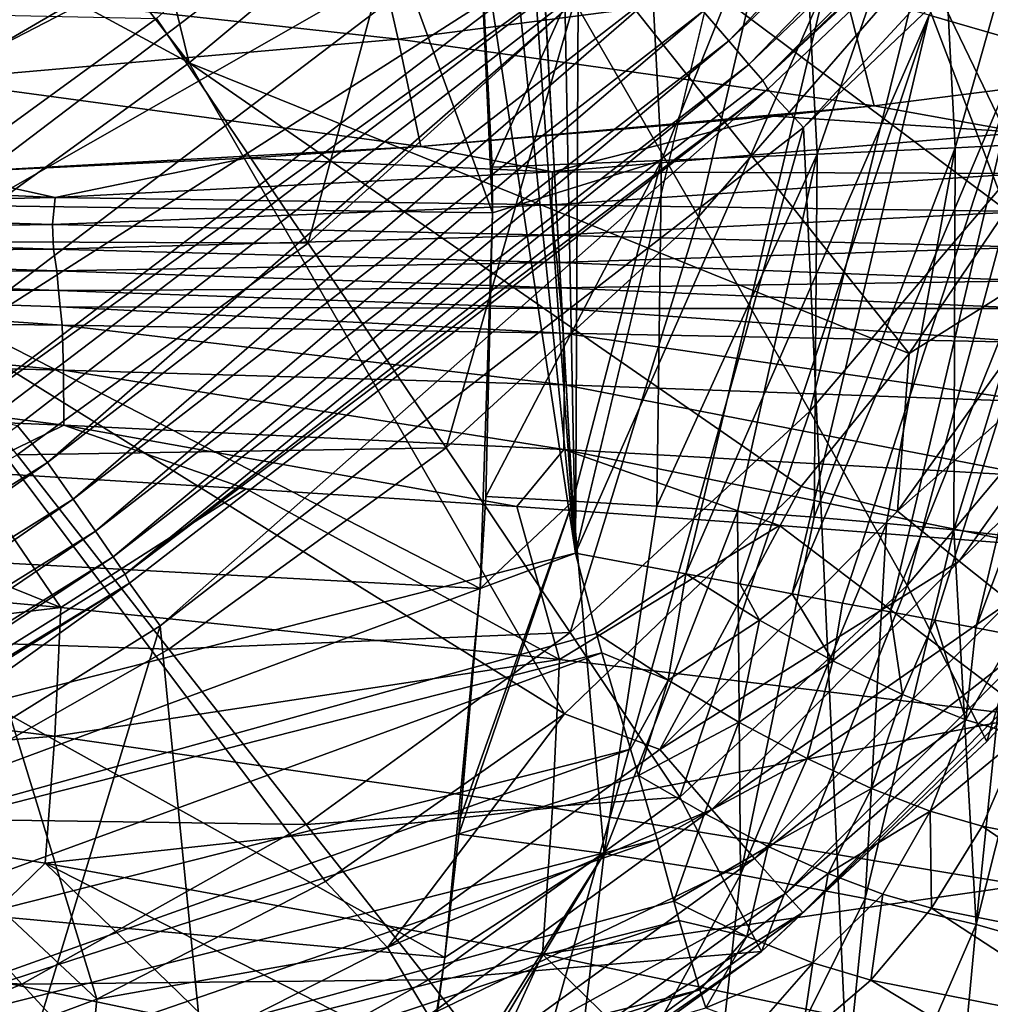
# Model space of a CAD drawing. Header units: metres. Extents: x -25 to 25, y -125 to 22.
# Tile 499 of 552: x 11.45 to 13.95, y -17.95 to -15.41. Entities that reach past the tile are written whole.
import ezdxf

# ---------------------------------------------------------------- set-up
doc = ezdxf.new("R2010")
doc.units = ezdxf.units.M
doc.layers.add('solid_500465_01', color=7, linetype='CONTINUOUS')

msp = doc.modelspace()

# ---------------------------------------------------------------- linework, layer by layer
at = {"layer": 'solid_500465_01'}
for points in [[(11.983196, -0.624809, 3.5), (12.879982, -16.783587, 3.5), (12.320313, 12.226605, 3.5)], [(12.879982, -16.783587, 3.5), (13.007623, 11.486739, 3.5), (12.320313, 12.226605, 3.5)], [(12.879982, -16.783587, 3.5), (13.249428, -15.232667, 3.5), (13.007623, 11.486739, 3.5)], [(11.983196, -0.624809, 3.5), (11.828755, -2.014678, 3.5), (12.879982, -16.783587, 3.5)], [(11.828755, -2.014678, 3.5), (11.513282, -3.381541, 3.5), (12.879982, -16.783587, 3.5)], [(11.513282, -3.381541, 3.5), (11.040446, -4.699553, 3.5), (12.879982, -16.783587, 3.5)], [(11.040446, -4.699553, 3.5), (10.448029, -17.403688, 3.5), (12.879982, -16.783587, 3.5)], [(11.372169, -13.436071, 93.387627), (10.70374, -13.991291, 93.391014), (11.883681, -15.519684, 93.010986)], [(11.372169, -13.436071, 93.387627), (11.883681, -15.519684, 93.010986), (12.640691, -14.888812, 93.004982)], [(13.274604, -15.463062, 1.868816), (13.209045, -15.386697, 1.940286), (14.697921, -13.971416, 1.940286)], [(14.770868, -14.040757, 1.868816), (13.274604, -15.463062, 1.868816), (14.697921, -13.971416, 1.940286)], [(10.70374, -13.991291, 93.391014), (9.998818, -14.503443, 93.391014), (11.883681, -15.519684, 93.010986)], [(13.326758, -15.523816, 1.774866), (13.274604, -15.463062, 1.868816), (14.770868, -14.040757, 1.868816)], [(14.828902, -14.095922, 1.774866), (13.326758, -15.523816, 1.774866), (14.770868, -14.040757, 1.868816)], [(13.791042, -15.39666, 3.611028), (14.037978, -15.468301, 3.746249), (14.528296, -14.043139, 3.746249)], [(13.362331, -15.565253, 1.664162), (13.326758, -15.523816, 1.774866), (14.828902, -14.095922, 1.774866)], [(14.868484, -14.133548, 1.664162), (13.362331, -15.565253, 1.664162), (14.828902, -14.095922, 1.774866)], [(14.868484, -14.133548, 1.664162), (14.884093, -14.154595, 1.543578), (13.362331, -15.565253, 1.664162)], [(13.362331, -15.565253, 1.664162), (14.884093, -14.154595, 1.543578), (13.375704, -15.587794, 1.543578)], [(13.375704, -15.587794, 1.543578), (14.884093, -14.154595, 1.543578), (13.467754, -15.685903)], [(14.884093, -14.154595, 1.543578), (14.98347, -14.245853), (13.467754, -15.685903)], [(13.989436, -15.899721, 92.658867), (13.348227, -14.215206, 92.993073), (12.640691, -14.888812, 93.004982)], [(13.989436, -15.899721, 92.658867), (14.374723, -15.118933, 92.704605), (13.348227, -14.215206, 92.993073)], [(10.231737, -15.090683, 1.764998), (10.488301, -15.469088, 1.704139), (12.099321, -14.244422, 1.704139)], [(12.099321, -14.244422, 1.704139), (10.488301, -15.469088, 1.704139), (12.374983, -14.568956, 1.526915)], [(13.666541, -20.008802), (13.467754, -15.685903), (14.98347, -14.245853)], [(15.211853, -19.570034), (13.666541, -20.008802), (14.98347, -14.245853)], [(9.998818, -14.503443, 93.391014), (11.084105, -16.100422, 93.010971), (11.883681, -15.519684, 93.010986)], [(14.027678, -15.780276, 82.144707), (13.773675, -15.252519, 77.434135), (14.261657, -14.530919, 77.457565)], [(10.488301, -15.469088, 1.704139), (10.727259, -15.821524, 1.526915), (12.374983, -14.568956, 1.526915)], [(12.374983, -14.568956, 1.526915), (10.727259, -15.821524, 1.526915), (12.611508, -14.847416, 1.245427)], [(13.196773, -15.916333, 77.417236), (12.877141, -15.361592, 72.719109), (13.489525, -14.669283, 72.733551)], [(13.196773, -15.916333, 77.417236), (13.489525, -14.669283, 72.733551), (13.773675, -15.252519, 77.434135)], [(12.190593, -15.984287, 72.711555), (11.799788, -15.405444, 68.025726), (12.524571, -14.753568, 68.032005)], [(12.190593, -15.984287, 72.711555), (12.524571, -14.753568, 68.032005), (12.877141, -15.361592, 72.719109)], [(13.858522, -15.738725, 35.742188), (13.812779, -14.859625, 35.795105), (14.114094, -14.83218, 35.426971)], [(14.160088, -15.723027, 35.374592), (13.858522, -15.738725, 35.742188), (14.114094, -14.83218, 35.426971)], [(10.727259, -15.821524, 1.526915), (10.932291, -16.123924, 1.245427), (12.611508, -14.847416, 1.245427)], [(12.611508, -14.847416, 1.245427), (10.932291, -16.123924, 1.245427), (12.792747, -15.060787, 0.878896)], [(13.502631, -15.755086, 36.057449), (13.457417, -14.887058, 36.110889), (13.812779, -14.859625, 35.795105)], [(13.858522, -15.738725, 35.742188), (13.502631, -15.755086, 36.057449), (13.812779, -14.859625, 35.795105)], [(13.739755, -16.268751, 92.642876), (12.640691, -14.888812, 93.004982), (11.883681, -15.519684, 93.010986)], [(13.739755, -16.268751, 92.642876), (13.989436, -15.899721, 92.658867), (12.640691, -14.888812, 93.004982)], [(13.101362, -15.7717, 36.312447), (13.056467, -14.914613, 36.366772), (13.457417, -14.887058, 36.110889)], [(13.502631, -15.755086, 36.057449), (13.101362, -15.7717, 36.312447), (13.457417, -14.887058, 36.110889)], [(13.056467, -14.914613, 36.366772), (12.664796, -15.788168, 36.500767), (12.62165, -14.940247, 36.555691)], [(13.101362, -15.7717, 36.312447), (12.664796, -15.788168, 36.500767), (13.056467, -14.914613, 36.366772)], [(10.699623, -15.878942, 37.090809), (10.469722, -14.995402, 37.203106), (12.311473, -14.938822, 36.6618)], [(12.666048, -15.906514, 36.500031), (10.699623, -15.878942, 37.090809), (12.311473, -14.938822, 36.6618)], [(12.666048, -15.906514, 36.500031), (12.311473, -14.938822, 36.6618), (12.62165, -14.940247, 36.555691)], [(12.664796, -15.788168, 36.500767), (12.666048, -15.906514, 36.500031), (12.62165, -14.940247, 36.555691)], [(10.932291, -16.123924, 1.245427), (11.089398, -16.355639, 0.878896), (12.792747, -15.060787, 0.878896)], [(12.792747, -15.060787, 0.878896), (11.089398, -16.355639, 0.878896), (12.906324, -15.1945, 0.452351)], [(13.567851, -15.30921, 38.762974), (14.658137, -15.502151, 37.896675), (14.642953, -15.117001, 37.944397)], [(11.089398, -16.355639, 0.878896), (11.187853, -16.500849, 0.452351), (12.906324, -15.1945, 0.452351)], [(11.181777, -15.321676, 40.172981), (12.422488, -15.458555, 39.491039), (12.359221, -15.181116, 39.565289)], [(12.906324, -15.1945, 0.452351), (11.187853, -16.500849, 0.452351), (12.944858, -15.238943)], [(12.359221, -15.181116, 39.565289), (12.422488, -15.458555, 39.491039), (13.567851, -15.30921, 38.762974)], [(6.089847, -15.334994, 2), (13.049693, -15.210439, 2), (11.441253, -16.455101, 2)], [(11.518882, -16.549629, 1.984921), (11.441253, -16.455101, 2), (13.049693, -15.210439, 2)], [(13.13408, -15.299372, 1.984921), (11.518882, -16.549629, 1.984921), (13.049693, -15.210439, 2)], [(11.22152, -16.5492), (5.838656, -15.39484), (12.944858, -15.238943)], [(11.187853, -16.500849, 0.452351), (11.22152, -16.5492), (12.944858, -15.238943)], [(13.523706, -15.319094, 3.527906), (13.249428, -15.232667, 3.5), (12.879982, -16.783587, 3.5)], [(13.483397, -16.417753, 82.125351), (13.196773, -15.916333, 77.417236), (13.773675, -15.252519, 77.434135)], [(13.483397, -16.417753, 82.125351), (13.773675, -15.252519, 77.434135), (14.027678, -15.780276, 82.144707)], [(11.584628, -16.644089, 1.940286), (11.518882, -16.549629, 1.984921), (13.13408, -15.299372, 1.984921)], [(13.209045, -15.386697, 1.940286), (11.584628, -16.644089, 1.940286), (13.13408, -15.299372, 1.984921)], [(11.181777, -15.321676, 40.172981), (11.216673, -15.564123, 40.123268), (12.422488, -15.458555, 39.491039)], [(12.422488, -15.458555, 39.491039), (13.649808, -15.630317, 38.673874), (13.567851, -15.30921, 38.762974)], [(13.523706, -15.319094, 3.527906), (12.879982, -16.783587, 3.5), (13.164266, -16.836637, 3.528154)], [(13.523706, -15.319094, 3.527906), (13.164266, -16.836637, 3.528154), (13.791042, -15.39666, 3.611028)], [(13.567851, -15.30921, 38.762974), (13.649808, -15.630317, 38.673874), (14.658137, -15.502151, 37.896675)], [(12.545929, -16.51173, 77.408401), (12.190593, -15.984287, 72.711555), (12.877141, -15.361592, 72.719109)], [(12.545929, -16.51173, 77.408401), (12.877141, -15.361592, 72.719109), (13.196773, -15.916333, 77.417236)], [(11.010809, -15.979188, 68.026115), (10.543518, -15.378875, 63.352268), (11.799788, -15.405444, 68.025726)], [(11.642124, -16.726696, 1.868816), (11.584628, -16.644089, 1.940286), (13.209045, -15.386697, 1.940286)], [(13.274604, -15.463062, 1.868816), (11.642124, -16.726696, 1.868816), (13.209045, -15.386697, 1.940286)], [(13.791042, -15.39666, 3.611028), (13.164266, -16.836637, 3.528154), (13.303064, -16.862528, 3.563089)], [(13.791042, -15.39666, 3.611028), (13.303064, -16.862528, 3.563089), (13.43791, -16.88768, 3.611545)], [(13.791042, -15.39666, 3.611028), (13.43791, -16.88768, 3.611545), (14.037978, -15.468301, 3.746249)], [(11.010809, -15.979188, 68.026115), (11.799788, -15.405444, 68.025726), (12.190593, -15.984287, 72.711555)], [(11.216673, -15.564123, 40.123268), (12.480825, -15.735287, 39.429405), (12.422488, -15.458555, 39.491039)], [(11.687865, -16.792414, 1.774866), (11.642124, -16.726696, 1.868816), (13.274604, -15.463062, 1.868816)], [(13.326758, -15.523816, 1.774866), (11.687865, -16.792414, 1.774866), (13.274604, -15.463062, 1.868816)], [(12.422488, -15.458555, 39.491039), (12.480825, -15.735287, 39.429405), (13.649808, -15.630317, 38.673874)], [(14.037978, -15.468301, 3.746249), (13.43791, -16.88768, 3.611545), (13.567554, -16.911861, 3.673086)], [(14.037978, -15.468301, 3.746249), (13.567554, -16.911861, 3.673086), (13.690659, -16.93482, 3.747074)], [(14.037978, -15.468301, 3.746249), (13.690659, -16.93482, 3.747074), (14.255251, -15.53133, 3.928495)], [(14.030935, -15.699301, 38.387383), (14.658137, -15.502151, 37.896675), (13.649808, -15.630317, 38.673874)], [(12.851332, -17.197699, 92.619736), (11.883681, -15.519684, 93.010986), (11.084105, -16.100422, 93.010971)], [(11.719063, -16.837236, 1.664162), (11.687865, -16.792414, 1.774866), (13.326758, -15.523816, 1.774866)], [(13.362331, -15.565253, 1.664162), (11.719063, -16.837236, 1.664162), (13.326758, -15.523816, 1.774866)], [(13.46176, -16.611712, 92.631195), (13.739755, -16.268751, 92.642876), (11.883681, -15.519684, 93.010986)], [(12.851332, -17.197699, 92.619736), (13.46176, -16.611712, 92.631195), (11.883681, -15.519684, 93.010986)], [(14.255251, -15.53133, 3.928495), (13.690659, -16.93482, 3.747074), (13.805978, -16.956326, 3.832708)], [(14.255251, -15.53133, 3.928495), (13.805978, -16.956326, 3.832708), (13.911822, -16.976063, 3.928495)], [(14.255251, -15.53133, 3.928495), (13.911822, -16.976063, 3.928495), (14.434505, -15.583475, 4.15068)], [(11.216673, -15.564123, 40.123268), (11.249434, -15.803389, 40.083714), (12.480825, -15.735287, 39.429405)], [(13.362331, -15.565253, 1.664162), (13.375704, -15.587794, 1.543578), (11.719063, -16.837236, 1.664162)], [(11.719063, -16.837236, 1.664162), (13.375704, -15.587794, 1.543578), (11.730084, -16.861017, 1.543578)], [(11.730084, -16.861017, 1.543578), (13.375704, -15.587794, 1.543578), (11.809398, -16.970243)], [(13.375704, -15.587794, 1.543578), (13.467754, -15.685903), (11.809398, -16.970243)], [(14.009231, -16.994225, 4.035489), (14.434505, -15.583475, 4.15068), (13.911822, -16.976063, 3.928495)], [(12.480825, -15.735287, 39.429405), (13.390064, -15.657392, 38.854263), (13.649808, -15.630317, 38.673874)], [(14.030935, -15.699301, 38.387383), (13.649808, -15.630317, 38.673874), (13.390064, -15.657392, 38.854263)], [(12.820648, -15.800784, 39.217606), (13.390064, -15.657392, 38.854263), (12.480825, -15.735287, 39.429405)], [(12.820648, -15.800784, 39.217606), (14.030935, -15.699301, 38.387383), (13.390064, -15.657392, 38.854263)], [(12.14794, -20.391457), (11.809398, -16.970243), (13.467754, -15.685903)], [(13.666541, -20.008802), (12.14794, -20.391457), (13.467754, -15.685903)], [(14.033462, -15.80518, 38.379807), (14.030935, -15.699301, 38.387383), (12.820648, -15.800784, 39.217606)], [(13.855042, -16.723516, 35.77895), (13.858522, -15.738725, 35.742188), (14.160088, -15.723027, 35.374592)], [(14.014925, -16.741047, 35.601101), (13.855042, -16.723516, 35.77895), (14.160088, -15.723027, 35.374592)], [(11.249434, -15.803389, 40.083714), (12.029988, -15.764926, 39.684631), (12.480825, -15.735287, 39.429405)], [(12.820648, -15.800784, 39.217606), (12.480825, -15.735287, 39.429405), (12.029988, -15.764926, 39.684631)], [(13.089444, -16.661755, 36.347027), (13.101362, -15.7717, 36.312447), (13.502631, -15.755086, 36.057449)], [(13.297379, -16.675737, 36.22842), (13.089444, -16.661755, 36.347027), (13.502631, -15.755086, 36.057449)], [(13.495119, -16.690756, 36.093613), (13.297379, -16.675737, 36.22842), (13.502631, -15.755086, 36.057449)], [(13.495119, -16.690756, 36.093613), (13.502631, -15.755086, 36.057449), (13.858522, -15.738725, 35.742188)], [(13.681404, -16.706717, 35.94347), (13.495119, -16.690756, 36.093613), (13.858522, -15.738725, 35.742188)], [(13.855042, -16.723516, 35.77895), (13.681404, -16.706717, 35.94347), (13.858522, -15.738725, 35.742188)], [(11.538329, -15.866567, 39.936501), (12.029988, -15.764926, 39.684631), (11.249434, -15.803389, 40.083714)], [(11.538329, -15.866567, 39.936501), (12.820648, -15.800784, 39.217606), (12.029988, -15.764926, 39.684631)], [(13.101362, -15.7717, 36.312447), (12.648368, -16.637251, 36.532722), (12.666048, -15.906514, 36.500031)], [(12.872646, -16.648897, 36.448677), (12.648368, -16.637251, 36.532722), (13.101362, -15.7717, 36.312447)], [(13.101362, -15.7717, 36.312447), (12.666048, -15.906514, 36.500031), (12.664796, -15.788168, 36.500767)], [(13.089444, -16.661755, 36.347027), (12.872646, -16.648897, 36.448677), (13.101362, -15.7717, 36.312447)], [(13.734702, -16.866335, 86.842453), (13.483397, -16.417753, 82.125351), (14.027678, -15.780276, 82.144707)], [(13.734702, -16.866335, 86.842453), (14.027678, -15.780276, 82.144707), (14.248569, -16.253775, 86.864273)], [(11.538329, -15.866567, 39.936501), (11.249434, -15.803389, 40.083714), (10.593164, -15.823932, 40.379997)], [(12.818359, -15.885949, 39.214153), (12.820648, -15.800784, 39.217606), (11.538329, -15.866567, 39.936501)], [(12.818359, -15.885949, 39.214153), (14.033462, -15.80518, 38.379807), (12.820648, -15.800784, 39.217606)], [(14.041551, -15.903016, 38.369938), (14.033462, -15.80518, 38.379807), (12.818359, -15.885949, 39.214153)], [(10.195655, -15.896283, 40.5382), (11.538329, -15.866567, 39.936501), (10.593164, -15.823932, 40.379997)], [(11.53125, -15.936362, 39.935986), (11.538329, -15.866567, 39.936501), (10.195655, -15.896283, 40.5382)], [(12.633808, -16.874048, 36.55695), (10.643861, -16.767721, 37.133286), (10.699623, -15.878942, 37.090809)], [(12.633808, -16.874048, 36.55695), (10.699623, -15.878942, 37.090809), (12.666048, -15.906514, 36.500031)], [(11.53125, -15.936362, 39.935986), (12.818359, -15.885949, 39.214153), (11.538329, -15.866567, 39.936501)], [(10.18371, -15.956169, 40.539452), (11.53125, -15.936362, 39.935986), (10.195655, -15.896283, 40.5382)], [(12.823967, -15.963599, 39.207436), (12.818359, -15.885949, 39.214153), (11.53125, -15.936362, 39.935986)], [(12.648368, -16.637251, 36.532722), (12.633808, -16.874048, 36.55695), (12.666048, -15.906514, 36.500031)], [(12.823967, -15.963599, 39.207436), (14.041551, -15.903016, 38.369938), (12.818359, -15.885949, 39.214153)], [(14.051359, -15.995009, 38.360386), (14.041551, -15.903016, 38.369938), (12.823967, -15.963599, 39.207436)], [(14.213802, -15.970265, 92.584625), (13.989436, -15.899721, 92.658867), (13.739755, -16.268751, 92.642876)], [(12.865749, -16.987717, 82.115234), (12.545929, -16.51173, 77.408401), (13.196773, -15.916333, 77.417236)], [(12.865749, -16.987717, 82.115234), (13.196773, -15.916333, 77.417236), (13.483397, -16.417753, 82.125351)], [(11.534461, -15.999712, 39.931679), (11.53125, -15.936362, 39.935986), (10.18371, -15.956169, 40.539452)], [(10.184478, -16.011044, 40.536854), (11.534461, -15.999712, 39.931679), (10.18371, -15.956169, 40.539452)], [(11.534461, -15.999712, 39.931679), (12.823967, -15.963599, 39.207436), (11.53125, -15.936362, 39.935986)], [(11.440258, -16.529957, 72.712029), (11.010809, -15.979188, 68.026115), (12.190593, -15.984287, 72.711555)], [(11.440258, -16.529957, 72.712029), (12.190593, -15.984287, 72.711555), (12.545929, -16.51173, 77.408401)], [(12.83282, -16.034472, 39.2001), (12.823967, -15.963599, 39.207436), (11.534461, -15.999712, 39.931679)], [(12.83282, -16.034472, 39.2001), (14.051359, -15.995009, 38.360386), (12.823967, -15.963599, 39.207436)], [(14.213802, -15.970265, 92.584625), (13.739755, -16.268751, 92.642876), (13.70958, -16.674635, 92.557259)], [(14.213802, -15.970265, 92.584625), (13.70958, -16.674635, 92.557259), (14.393048, -16.069027, 92.455154)], [(11.54248, -16.055832, 39.926147), (11.534461, -15.999712, 39.931679), (10.184478, -16.011044, 40.536854)], [(10.19165, -16.059065, 40.532768), (11.54248, -16.055832, 39.926147), (10.184478, -16.011044, 40.536854)], [(11.54248, -16.055832, 39.926147), (12.83282, -16.034472, 39.2001), (11.534461, -15.999712, 39.931679)], [(14.057493, -16.081209, 38.35519), (14.051359, -15.995009, 38.360386), (12.83282, -16.034472, 39.2001)], [(12.837976, -16.09927, 39.196327), (12.83282, -16.034472, 39.2001), (11.54248, -16.055832, 39.926147)], [(12.837976, -16.09927, 39.196327), (14.057493, -16.081209, 38.35519), (12.83282, -16.034472, 39.2001)], [(11.546754, -16.105999, 39.923523), (11.54248, -16.055832, 39.926147), (10.19165, -16.059065, 40.532768)], [(10.19503, -16.101711, 40.531044), (11.546754, -16.105999, 39.923523), (10.19165, -16.059065, 40.532768)], [(11.546754, -16.105999, 39.923523), (12.837976, -16.09927, 39.196327), (11.54248, -16.055832, 39.926147)], [(14.062504, -16.152391, 38.351971), (14.057493, -16.081209, 38.35519), (12.837976, -16.09927, 39.196327)], [(13.70958, -16.674635, 92.557259), (13.868288, -16.803692, 92.427635), (14.393048, -16.069027, 92.455154)], [(14.393048, -16.069027, 92.455154), (13.868288, -16.803692, 92.427635), (14.541272, -16.147243, 92.280342)], [(11.551551, -16.148449, 39.921421), (11.546754, -16.105999, 39.923523), (10.19503, -16.101711, 40.531044)], [(11.556952, -16.195997, 39.919952), (11.551551, -16.148449, 39.921421), (10.19503, -16.101711, 40.531044)], [(10.205426, -16.179049, 40.528225), (11.556952, -16.195997, 39.919952), (10.19503, -16.101711, 40.531044)], [(11.646323, -17.932959, 92.631004), (11.084105, -16.100422, 93.010971), (10.250045, -16.625164, 93.004944)], [(12.235723, -17.629244, 92.620987), (12.851332, -17.197699, 92.619736), (11.084105, -16.100422, 93.010971)], [(11.646323, -17.932959, 92.631004), (12.235723, -17.629244, 92.620987), (11.084105, -16.100422, 93.010971)], [(12.84284, -16.152382, 39.193672), (12.837976, -16.09927, 39.196327), (11.546754, -16.105999, 39.923523)], [(11.551551, -16.148449, 39.921421), (12.84284, -16.152382, 39.193672), (11.546754, -16.105999, 39.923523)], [(12.84284, -16.152382, 39.193672), (14.062504, -16.152391, 38.351971), (12.837976, -16.09927, 39.196327)], [(12.848, -16.216488, 39.192245), (12.84284, -16.152382, 39.193672), (11.551551, -16.148449, 39.921421)], [(11.556952, -16.195997, 39.919952), (12.848, -16.216488, 39.192245), (11.551551, -16.148449, 39.921421)], [(14.067492, -16.239971, 38.3508), (14.062504, -16.152391, 38.351971), (12.84284, -16.152382, 39.193672)], [(12.848, -16.216488, 39.192245), (14.067492, -16.239971, 38.3508), (12.84284, -16.152382, 39.193672)], [(13.868288, -16.803692, 92.427635), (13.99926, -16.907978, 92.252663), (14.541272, -16.147243, 92.280342)], [(11.560171, -16.311686, 39.92313), (11.556952, -16.195997, 39.919952), (10.205426, -16.179049, 40.528225)], [(10.209583, -16.279295, 40.530739), (11.560171, -16.311686, 39.92313), (10.205426, -16.179049, 40.528225)], [(12.850324, -16.349743, 39.196316), (12.848, -16.216488, 39.192245), (11.556952, -16.195997, 39.919952)], [(11.560171, -16.311686, 39.92313), (12.850324, -16.349743, 39.196316), (11.556952, -16.195997, 39.919952)], [(14.068986, -16.393415, 38.355999), (14.067492, -16.239971, 38.3508), (12.848, -16.216488, 39.192245)], [(12.850324, -16.349743, 39.196316), (14.068986, -16.393415, 38.355999), (12.848, -16.216488, 39.192245)], [(13.939597, -17.268824, 91.565933), (13.734702, -16.866335, 86.842453), (14.248569, -16.253775, 86.864273)], [(13.939597, -17.268824, 91.565933), (14.248569, -16.253775, 86.864273), (14.075878, -17.118793, 91.570824)], [(11.560791, -16.453711, 39.930256), (11.560171, -16.311686, 39.92313), (10.209583, -16.279295, 40.530739)], [(10.211176, -16.398531, 40.536461), (11.560791, -16.453711, 39.930256), (10.209583, -16.279295, 40.530739)], [(13.70958, -16.674635, 92.557259), (13.739755, -16.268751, 92.642876), (13.46176, -16.611712, 92.631195)], [(12.850012, -16.515972, 39.205059), (12.850324, -16.349743, 39.196316), (11.560171, -16.311686, 39.92313)], [(11.560791, -16.453711, 39.930256), (12.850012, -16.515972, 39.205059), (11.560171, -16.311686, 39.92313)], [(12.850012, -16.515972, 39.205059), (14.067801, -16.584761, 38.366543), (12.850324, -16.349743, 39.196316)], [(14.067801, -16.584761, 38.366543), (14.068986, -16.393415, 38.355999), (12.850324, -16.349743, 39.196316)], [(11.314329, -16.573536, 40.056381), (11.560791, -16.453711, 39.930256), (10.211176, -16.398531, 40.536461)], [(13.148792, -17.411833, 86.831047), (12.865749, -16.987717, 82.115234), (13.483397, -16.417753, 82.125351)], [(13.148792, -17.411833, 86.831047), (13.483397, -16.417753, 82.125351), (13.734702, -16.866335, 86.842453)], [(11.518882, -16.549629, 1.984921), (9.785483, -17.630064, 1.984921), (11.441253, -16.455101, 2)], [(11.314329, -16.573536, 40.056381), (12.03108, -16.617258, 39.689018), (11.560791, -16.453711, 39.930256)], [(12.728774, -16.663389, 39.287159), (12.850012, -16.515972, 39.205059), (11.560791, -16.453711, 39.930256)], [(12.03108, -16.617258, 39.689018), (12.728774, -16.663389, 39.287159), (11.560791, -16.453711, 39.930256)], [(11.831805, -17.031092, 77.408951), (11.440258, -16.529957, 72.712029), (12.545929, -16.51173, 77.408401)], [(11.831805, -17.031092, 77.408951), (12.545929, -16.51173, 77.408401), (12.865749, -16.987717, 82.115234)], [(12.728774, -16.663389, 39.287159), (13.405575, -16.711832, 38.851532), (12.850012, -16.515972, 39.205059)], [(14.059676, -16.762497, 38.382851), (14.067801, -16.584761, 38.366543), (12.850012, -16.515972, 39.205059)], [(13.405575, -16.711832, 38.851532), (14.059676, -16.762497, 38.382851), (12.850012, -16.515972, 39.205059)], [(10.206841, -16.801092, 40.566959), (11.552923, -16.923071, 39.967648), (10.580372, -16.532326, 40.388512)], [(11.552923, -16.923071, 39.967648), (11.314329, -16.573536, 40.056381), (10.580372, -16.532326, 40.388512)], [(10.636221, -16.990967, 72.718758), (11.440258, -16.529957, 72.712029), (11.831805, -17.031092, 77.408951)], [(9.841336, -17.730692, 1.940286), (9.785483, -17.630064, 1.984921), (11.518882, -16.549629, 1.984921)], [(11.584628, -16.644089, 1.940286), (9.841336, -17.730692, 1.940286), (11.518882, -16.549629, 1.984921)], [(11.552923, -16.923071, 39.967648), (12.03108, -16.617258, 39.689018), (11.314329, -16.573536, 40.056381)], [(11.552923, -16.923071, 39.967648), (12.838743, -17.057446, 39.251278), (12.03108, -16.617258, 39.689018)], [(12.838743, -17.057446, 39.251278), (12.728774, -16.663389, 39.287159), (12.03108, -16.617258, 39.689018)], [(13.097344, -17.289665, 92.544182), (13.46176, -16.611712, 92.631195), (12.851332, -17.197699, 92.619736)], [(13.70958, -16.674635, 92.557259), (13.46176, -16.611712, 92.631195), (13.097344, -17.289665, 92.544182)], [(9.890181, -17.818691, 1.868816), (9.841336, -17.730692, 1.940286), (11.584628, -16.644089, 1.940286)], [(11.642124, -16.726696, 1.868816), (9.890181, -17.818691, 1.868816), (11.584628, -16.644089, 1.940286)], [(11.095904, -18.137106, 92.647247), (11.646323, -17.932959, 92.631004), (10.250045, -16.625164, 93.004944)], [(12.872646, -16.648897, 36.448677), (12.633808, -16.874048, 36.55695), (12.648368, -16.637251, 36.532722)], [(12.872646, -16.648897, 36.448677), (12.578912, -17.507437, 36.653095), (12.583426, -17.464005, 36.645039)], [(12.953852, -17.556881, 36.508915), (12.578912, -17.507437, 36.653095), (12.872646, -16.648897, 36.448677)], [(12.872646, -16.648897, 36.448677), (12.583426, -17.464005, 36.645039), (12.633808, -16.874048, 36.55695)], [(12.838743, -17.057446, 39.251278), (13.405575, -16.711832, 38.851532), (12.728774, -16.663389, 39.287159)], [(12.953852, -17.556881, 36.508915), (12.872646, -16.648897, 36.448677), (13.089444, -16.661755, 36.347027)], [(12.953852, -17.556881, 36.508915), (13.089444, -16.661755, 36.347027), (13.297379, -16.675737, 36.22842)], [(13.305266, -17.612268, 36.315796), (12.953852, -17.556881, 36.508915), (13.297379, -16.675737, 36.22842)], [(13.70958, -16.674635, 92.557259), (13.097344, -17.289665, 92.544182), (13.868288, -16.803692, 92.427635)], [(13.305266, -17.612268, 36.315796), (13.297379, -16.675737, 36.22842), (13.495119, -16.690756, 36.093613)], [(13.305266, -17.612268, 36.315796), (13.495119, -16.690756, 36.093613), (13.681404, -16.706717, 35.94347)], [(12.838743, -17.057446, 39.251278), (14.053082, -17.203262, 38.422325), (13.405575, -16.711832, 38.851532)], [(13.626641, -17.673664, 36.077457), (13.305266, -17.612268, 36.315796), (13.681404, -16.706717, 35.94347)], [(14.053082, -17.203262, 38.422325), (14.059676, -16.762497, 38.382851), (13.405575, -16.711832, 38.851532)], [(13.626641, -17.673664, 36.077457), (13.681404, -16.706717, 35.94347), (13.855042, -16.723516, 35.77895)], [(9.929038, -17.888699, 1.774866), (9.890181, -17.818691, 1.868816), (11.642124, -16.726696, 1.868816)], [(11.687865, -16.792414, 1.774866), (9.929038, -17.888699, 1.774866), (11.642124, -16.726696, 1.868816)], [(13.912125, -17.739946, 35.798244), (13.626641, -17.673664, 36.077457), (13.855042, -16.723516, 35.77895)], [(13.912125, -17.739946, 35.798244), (13.855042, -16.723516, 35.77895), (14.014925, -16.741047, 35.601101)], [(13.912125, -17.739946, 35.798244), (14.014925, -16.741047, 35.601101), (14.16003, -16.759199, 35.41106)], [(10.53465, -17.641066, 37.268578), (10.643861, -16.767721, 37.133286), (12.542599, -17.825241, 36.718655)], [(12.542599, -17.825241, 36.718655), (10.643861, -16.767721, 37.133286), (12.633808, -16.874048, 36.55695)], [(14.15652, -17.809912, 35.483234), (13.912125, -17.739946, 35.798244), (14.16003, -16.759199, 35.41106)], [(9.955542, -17.936449, 1.664162), (9.929038, -17.888699, 1.774866), (11.687865, -16.792414, 1.774866)], [(11.719063, -16.837236, 1.664162), (9.955542, -17.936449, 1.664162), (11.687865, -16.792414, 1.774866)], [(10.507901, -17.661716, 3.523539), (12.879982, -16.783587, 3.5), (10.448029, -17.403688, 3.5)], [(12.933458, -16.989998, 3.515224), (12.879982, -16.783587, 3.5), (10.507901, -17.661716, 3.523539)], [(13.164266, -16.836637, 3.528154), (12.879982, -16.783587, 3.5), (12.933458, -16.989998, 3.515224)], [(10.193527, -17.086962, 40.607952), (11.552923, -16.923071, 39.967648), (10.206841, -16.801092, 40.566959)], [(13.097344, -17.289665, 92.544182), (13.231343, -17.444208, 92.414543), (13.868288, -16.803692, 92.427635)], [(13.868288, -16.803692, 92.427635), (13.231343, -17.444208, 92.414543), (13.99926, -16.907978, 92.252663)], [(11.719063, -16.837236, 1.664162), (11.730084, -16.861017, 1.543578), (9.955542, -17.936449, 1.664162)], [(13.164266, -16.836637, 3.528154), (12.933458, -16.989998, 3.515224), (13.118225, -17.110361, 3.555523)], [(13.353806, -16.955811, 3.587238), (13.164266, -16.836637, 3.528154), (13.118225, -17.110361, 3.555523)], [(13.303064, -16.862528, 3.563089), (13.164266, -16.836637, 3.528154), (13.353806, -16.955811, 3.587238)], [(9.955542, -17.936449, 1.664162), (11.730084, -16.861017, 1.543578), (9.963233, -17.961702, 1.543579)], [(9.963233, -17.961702, 1.543579), (11.730084, -16.861017, 1.543578), (10.034176, -18.076002)], [(11.730084, -16.861017, 1.543578), (11.809398, -16.970243), (10.034176, -18.076002)], [(12.578912, -17.507437, 36.653095), (12.542599, -17.825241, 36.718655), (12.633808, -16.874048, 36.55695)], [(12.583426, -17.464005, 36.645039), (12.578912, -17.507437, 36.653095), (12.633808, -16.874048, 36.55695)], [(13.148792, -17.411833, 86.831047), (13.734702, -16.866335, 86.842453), (13.35891, -17.810186, 91.554214)], [(13.43791, -16.88768, 3.611545), (13.303064, -16.862528, 3.563089), (13.353806, -16.955811, 3.587238)], [(13.35891, -17.810186, 91.554214), (13.734702, -16.866335, 86.842453), (13.939597, -17.268824, 91.565933)], [(13.43791, -16.88768, 3.611545), (13.353806, -16.955811, 3.587238), (13.543431, -17.061169, 3.68361)], [(13.567554, -16.911861, 3.673086), (13.43791, -16.88768, 3.611545), (13.543431, -17.061169, 3.68361)], [(10.193527, -17.086962, 40.607952), (11.537325, -17.254997, 40.015381), (11.552923, -16.923071, 39.967648)], [(11.537325, -17.254997, 40.015381), (12.838743, -17.057446, 39.251278), (11.552923, -16.923071, 39.967648)], [(13.231343, -17.444208, 92.414543), (13.341416, -17.570314, 92.239532), (13.99926, -16.907978, 92.252663)], [(13.99926, -16.907978, 92.252663), (13.341416, -17.570314, 92.239532), (14.09482, -16.981377, 92.042595)], [(13.690659, -16.93482, 3.747074), (13.567554, -16.911861, 3.673086), (13.543431, -17.061169, 3.68361)], [(13.690659, -16.93482, 3.747074), (13.543431, -17.061169, 3.68361), (13.722333, -17.147715, 3.813415)], [(13.805978, -16.956326, 3.832708), (13.690659, -16.93482, 3.747074), (13.722333, -17.147715, 3.813415)], [(10.664488, -20.726582), (10.034176, -18.076002), (11.809398, -16.970243)], [(12.14794, -20.391457), (10.664488, -20.726582), (11.809398, -16.970243)], [(13.353806, -16.955811, 3.587238), (13.118225, -17.110361, 3.555523), (13.300783, -17.218666, 3.627514)], [(13.543431, -17.061169, 3.68361), (13.353806, -16.955811, 3.587238), (13.300783, -17.218666, 3.627514)], [(13.805978, -16.956326, 3.832708), (13.722333, -17.147715, 3.813415), (13.885474, -17.213009, 3.972998)], [(13.911822, -16.976063, 3.928495), (13.805978, -16.956326, 3.832708), (13.885474, -17.213009, 3.972998)], [(12.947434, -17.039921, 3.523594), (12.933458, -16.989998, 3.515224), (10.507901, -17.661716, 3.523539)], [(11.064763, -17.466562, 77.416832), (10.636221, -16.990967, 72.718758), (11.831805, -17.031092, 77.408951)], [(12.185433, -17.482512, 82.11586), (11.831805, -17.031092, 77.408951), (12.865749, -16.987717, 82.115234)], [(12.185433, -17.482512, 82.11586), (12.865749, -16.987717, 82.115234), (13.148792, -17.411833, 86.831047)], [(13.118225, -17.110361, 3.555523), (12.933458, -16.989998, 3.515224), (12.947434, -17.039921, 3.523594)], [(13.341416, -17.570314, 92.239532), (13.421112, -17.660582, 92.029419), (14.09482, -16.981377, 92.042595)], [(14.09482, -16.981377, 92.042595), (13.421112, -17.660582, 92.029419), (14.149366, -17.019579, 91.809761)], [(14.009231, -16.994225, 4.035489), (13.911822, -16.976063, 3.928495), (13.885474, -17.213009, 3.972998)], [(14.009231, -16.994225, 4.035489), (13.885474, -17.213009, 3.972998), (14.02826, -17.255219, 4.157866)], [(13.421112, -17.660582, 92.029419), (13.465764, -17.709711, 91.796532), (14.149366, -17.019579, 91.809761)], [(14.149366, -17.019579, 91.809761), (13.465764, -17.709711, 91.796532), (14.075878, -17.118793, 91.570824)], [(12.947434, -17.039921, 3.523594), (10.507901, -17.661716, 3.523539), (10.564744, -17.911716, 3.593416)], [(13.021094, -17.288553, 3.594597), (12.947434, -17.039921, 3.523594), (10.564744, -17.911716, 3.593416)], [(11.064763, -17.466562, 77.416832), (11.831805, -17.031092, 77.408951), (12.185433, -17.482512, 82.11586)], [(13.118225, -17.110361, 3.555523), (12.947434, -17.039921, 3.523594), (13.021094, -17.288553, 3.594597)], [(11.537325, -17.254997, 40.015381), (12.820682, -17.439547, 39.306385), (12.838743, -17.057446, 39.251278)], [(12.820682, -17.439547, 39.306385), (14.053082, -17.203262, 38.422325), (12.838743, -17.057446, 39.251278)], [(13.543431, -17.061169, 3.68361), (13.300783, -17.218666, 3.627514), (13.476962, -17.312424, 3.729543)], [(13.722333, -17.147715, 3.813415), (13.543431, -17.061169, 3.68361), (13.476962, -17.312424, 3.729543)], [(10.170148, -17.369223, 40.662956), (11.537325, -17.254997, 40.015381), (10.193527, -17.086962, 40.607952)], [(13.118225, -17.110361, 3.555523), (13.021094, -17.288553, 3.594597), (13.041815, -17.356123, 3.623017)], [(13.300783, -17.218666, 3.627514), (13.118225, -17.110361, 3.555523), (13.041815, -17.356123, 3.623017)], [(13.465764, -17.709711, 91.796532), (13.939597, -17.268824, 91.565933), (14.075878, -17.118793, 91.570824)], [(13.722333, -17.147715, 3.813415), (13.476962, -17.312424, 3.729543), (13.642715, -17.389481, 3.859268)], [(13.885474, -17.213009, 3.972998), (13.722333, -17.147715, 3.813415), (13.642715, -17.389481, 3.859268)], [(12.394906, -17.799894, 92.544189), (12.851332, -17.197699, 92.619736), (12.235723, -17.629244, 92.620987)], [(13.097344, -17.289665, 92.544182), (12.851332, -17.197699, 92.619736), (12.394906, -17.799894, 92.544189)], [(12.820682, -17.439547, 39.306385), (14.032396, -17.639299, 38.485374), (14.053082, -17.203262, 38.422325)], [(13.300783, -17.218666, 3.627514), (13.041815, -17.356123, 3.623017), (13.211996, -17.454287, 3.69999)], [(13.476962, -17.312424, 3.729543), (13.300783, -17.218666, 3.627514), (13.211996, -17.454287, 3.69999)], [(13.885474, -17.213009, 3.972998), (13.642715, -17.389481, 3.859268), (13.79423, -17.448067, 4.013704)], [(13.885474, -17.213009, 3.972998), (13.79423, -17.448067, 4.013704), (14.02826, -17.255219, 4.157866)], [(10.170148, -17.369223, 40.662956), (11.512686, -17.582598, 40.078739), (11.537325, -17.254997, 40.015381)], [(11.512686, -17.582598, 40.078739), (12.820682, -17.439547, 39.306385), (11.537325, -17.254997, 40.015381)], [(13.465764, -17.709711, 91.796532), (13.35891, -17.810186, 91.554214), (13.939597, -17.268824, 91.565933)], [(13.79423, -17.448067, 4.013704), (13.928027, -17.486832, 4.189305), (14.02826, -17.255219, 4.157866)], [(14.02826, -17.255219, 4.157866), (13.928027, -17.486832, 4.189305), (14.541777, -17.609137, 5.032561)], [(13.021094, -17.288553, 3.594597), (10.564744, -17.911716, 3.593416), (10.617961, -18.145771, 3.707437)], [(13.041815, -17.356123, 3.623017), (13.021094, -17.288553, 3.594597), (10.617961, -18.145771, 3.707437)], [(13.097344, -17.289665, 92.544182), (12.394906, -17.799894, 92.544189), (13.231343, -17.444208, 92.414543)], [(13.476962, -17.312424, 3.729543), (13.211996, -17.454287, 3.69999), (13.376235, -17.539112, 3.802904)], [(13.642715, -17.389481, 3.859268), (13.476962, -17.312424, 3.729543), (13.376235, -17.539112, 3.802904)], [(13.089853, -17.521032, 3.710729), (13.041815, -17.356123, 3.623017), (10.617961, -18.145771, 3.707437)], [(13.211996, -17.454287, 3.69999), (13.041815, -17.356123, 3.623017), (13.089853, -17.521032, 3.710729)], [(11.23287, -17.853809, 40.273373), (11.512686, -17.582598, 40.078739), (10.170148, -17.369223, 40.662956)], [(13.642715, -17.389481, 3.859268), (13.376235, -17.539112, 3.802904), (13.530597, -17.608915, 3.929636)], [(13.79423, -17.448067, 4.013704), (13.642715, -17.389481, 3.859268), (13.530597, -17.608915, 3.929636)], [(12.501098, -17.882923, 86.831757), (12.185433, -17.482512, 82.11586), (13.148792, -17.411833, 86.831047)], [(12.501098, -17.882923, 86.831757), (13.148792, -17.411833, 86.831047), (13.35891, -17.810186, 91.554214)], [(11.512686, -17.582598, 40.078739), (12.794429, -17.81665, 39.37862), (12.820682, -17.439547, 39.306385)], [(12.394906, -17.799894, 92.544189), (12.500423, -17.975124, 92.414551), (13.231343, -17.444208, 92.414543)], [(13.231343, -17.444208, 92.414543), (12.500423, -17.975124, 92.414551), (13.341416, -17.570314, 92.239532)], [(12.794429, -17.81665, 39.37862), (14.032396, -17.639299, 38.485374), (12.820682, -17.439547, 39.306385)], [(13.211996, -17.454287, 3.69999), (13.089853, -17.521032, 3.710729), (13.132949, -17.680374, 3.824462)], [(13.376235, -17.539112, 3.802904), (13.211996, -17.454287, 3.69999), (13.132949, -17.680374, 3.824462)], [(13.79423, -17.448067, 4.013704), (13.530597, -17.608915, 3.929636), (13.67201, -17.66231, 4.077663)], [(13.79423, -17.448067, 4.013704), (13.67201, -17.66231, 4.077663), (13.797663, -17.698231, 4.244042)], [(13.79423, -17.448067, 4.013704), (13.797663, -17.698231, 4.244042), (13.928027, -17.486832, 4.189305)], [(10.255361, -17.810627, 77.432487), (11.064763, -17.466562, 77.416832), (11.452843, -17.894257, 82.124886)], [(11.452843, -17.894257, 82.124886), (11.064763, -17.466562, 77.416832), (12.185433, -17.482512, 82.11586)], [(11.452843, -17.894257, 82.124886), (12.185433, -17.482512, 82.11586), (12.501098, -17.882923, 86.831757)], [(12.953852, -17.556881, 36.508915), (12.542599, -17.825241, 36.718655), (12.578912, -17.507437, 36.653095)], [(13.928027, -17.486832, 4.189305), (13.797663, -17.698231, 4.244042), (14.420525, -17.822329, 5.099836)], [(14.541777, -17.609137, 5.032561), (13.928027, -17.486832, 4.189305), (14.420525, -17.822329, 5.099836)], [(13.089853, -17.521032, 3.710729), (10.617961, -18.145771, 3.707437), (10.665882, -18.356531, 3.862024)], [(13.132949, -17.680374, 3.824462), (13.089853, -17.521032, 3.710729), (10.665882, -18.356531, 3.862024)], [(12.953852, -17.556881, 36.508915), (12.46797, -18.363058, 36.85635), (12.474938, -18.317513, 36.843365)], [(12.848516, -18.439466, 36.721039), (12.46797, -18.363058, 36.85635), (12.953852, -17.556881, 36.508915)], [(12.953852, -17.556881, 36.508915), (12.474938, -18.317513, 36.843365), (12.542599, -17.825241, 36.718655)], [(12.848516, -18.439466, 36.721039), (12.953852, -17.556881, 36.508915), (13.305266, -17.612268, 36.315796)], [(13.376235, -17.539112, 3.802904), (13.132949, -17.680374, 3.824462), (13.320962, -17.770884, 3.960326)], [(13.530597, -17.608915, 3.929636), (13.376235, -17.539112, 3.802904), (13.320962, -17.770884, 3.960326)], [(11.23287, -17.853809, 40.273373), (11.945698, -18.00242, 39.92321), (11.512686, -17.582598, 40.078739)], [(12.639124, -18.158205, 39.539223), (12.794429, -17.81665, 39.37862), (11.512686, -17.582598, 40.078739)], [(11.945698, -18.00242, 39.92321), (12.639124, -18.158205, 39.539223), (11.512686, -17.582598, 40.078739)], [(12.500423, -17.975124, 92.414551), (12.586287, -18.118813, 92.23954), (13.341416, -17.570314, 92.239532)], [(13.341416, -17.570314, 92.239532), (12.586287, -18.118813, 92.23954), (13.421112, -17.660582, 92.029419)], [(13.530597, -17.608915, 3.929636), (13.320962, -17.770884, 3.960326), (13.491588, -17.83919, 4.127186)], [(13.67201, -17.66231, 4.077663), (13.530597, -17.608915, 3.929636), (13.491588, -17.83919, 4.127186)], [(12.394906, -17.799894, 92.544189), (12.235723, -17.629244, 92.620987), (11.646323, -17.932959, 92.631004)], [(13.205183, -18.525612, 36.535637), (12.848516, -18.439466, 36.721039), (13.305266, -17.612268, 36.315796)], [(13.205183, -18.525612, 36.535637), (13.305266, -17.612268, 36.315796), (13.626641, -17.673664, 36.077457)], [(10.53465, -17.641066, 37.268578), (12.404694, -18.745909, 36.975346), (10.384234, -18.488764, 37.489296)], [(10.53465, -17.641066, 37.268578), (12.542599, -17.825241, 36.718655), (12.404694, -18.745909, 36.975346)], [(12.586287, -18.118813, 92.23954), (12.64747, -18.222525, 92.029434), (13.421112, -17.660582, 92.029419)], [(13.421112, -17.660582, 92.029419), (12.64747, -18.222525, 92.029434), (13.465764, -17.709711, 91.796532)], [(12.794429, -17.81665, 39.37862), (14.004156, -18.069708, 38.566948), (14.032396, -17.639299, 38.485374)], [(13.146518, -17.729963, 3.867107), (13.132949, -17.680374, 3.824462), (10.665882, -18.356531, 3.862024)], [(13.320962, -17.770884, 3.960326), (13.132949, -17.680374, 3.824462), (13.146518, -17.729963, 3.867107)], [(13.531088, -18.621168, 36.303986), (13.205183, -18.525612, 36.535637), (13.626641, -17.673664, 36.077457)], [(13.67201, -17.66231, 4.077663), (13.491588, -17.83919, 4.127186), (13.640917, -17.883337, 4.320507)], [(13.531088, -18.621168, 36.303986), (13.626641, -17.673664, 36.077457), (13.912125, -17.739946, 35.798244)], [(13.67201, -17.66231, 4.077663), (13.640917, -17.883337, 4.320507), (13.797663, -17.698231, 4.244042)], [(12.64747, -18.222525, 92.029434), (12.680395, -18.280174, 91.796539), (13.465764, -17.709711, 91.796532)], [(13.465764, -17.709711, 91.796532), (12.680395, -18.280174, 91.796539), (13.35891, -17.810186, 91.554214)], [(13.797663, -17.698231, 4.244042), (13.640917, -17.883337, 4.320507), (14.274083, -18.009464, 5.190474)], [(14.420525, -17.822329, 5.099836), (13.797663, -17.698231, 4.244042), (14.274083, -18.009464, 5.190474)], [(13.146518, -17.729963, 3.867107), (10.665882, -18.356531, 3.862024), (10.707004, -18.537388, 4.052326)], [(13.200496, -17.908291, 4.060611), (13.146518, -17.729963, 3.867107), (10.707004, -18.537388, 4.052326)], [(13.320962, -17.770884, 3.960326), (13.146518, -17.729963, 3.867107), (13.200496, -17.908291, 4.060611)], [(13.82011, -18.724344, 36.030437), (13.531088, -18.621168, 36.303986), (13.912125, -17.739946, 35.798244)], [(13.82011, -18.724344, 36.030437), (13.912125, -17.739946, 35.798244), (14.15652, -17.809912, 35.483234)], [(13.320962, -17.770884, 3.960326), (13.200496, -17.908291, 4.060611), (13.215494, -17.955456, 4.125758)], [(13.491588, -17.83919, 4.127186), (13.320962, -17.770884, 3.960326), (13.215494, -17.955456, 4.125758)], [(10.678568, -18.215424, 82.142822), (10.255361, -17.810627, 77.432487), (11.452843, -17.894257, 82.124886)], [(12.394906, -17.799894, 92.544189), (11.646323, -17.932959, 92.631004), (11.621011, -18.191786, 92.557281)], [(12.394906, -17.799894, 92.544189), (11.621011, -18.191786, 92.557281), (12.500423, -17.975124, 92.414551)], [(12.771338, -18.233671, 91.554527), (12.501098, -17.882923, 86.831757), (13.35891, -17.810186, 91.554214)], [(12.680395, -18.280174, 91.796539), (12.771338, -18.233671, 91.554527), (13.35891, -17.810186, 91.554214)], [(14.066822, -18.8332, 35.720127), (13.82011, -18.724344, 36.030437), (14.15652, -17.809912, 35.483234)], [(12.542599, -17.825241, 36.718655), (12.46797, -18.363058, 36.85635), (12.404694, -18.745909, 36.975346)], [(12.542599, -17.825241, 36.718655), (12.474938, -18.317513, 36.843365), (12.46797, -18.363058, 36.85635)], [(12.639124, -18.158205, 39.539223), (13.311325, -18.320837, 39.122108), (12.794429, -17.81665, 39.37862)], [(13.311325, -18.320837, 39.122108), (14.004156, -18.069708, 38.566948), (12.794429, -17.81665, 39.37862)], [(11.398786, -18.400991, 40.319389), (11.945698, -18.00242, 39.92321), (11.23287, -17.853809, 40.273373)], [(13.491588, -17.83919, 4.127186), (13.215494, -17.955456, 4.125758), (13.346791, -18.00395, 4.263137)], [(13.491588, -17.83919, 4.127186), (13.346791, -18.00395, 4.263137), (13.462297, -18.036831, 4.416504)], [(13.491588, -17.83919, 4.127186), (13.462297, -18.036831, 4.416504), (13.640917, -17.883337, 4.320507)], [(11.80159, -18.272028, 86.841927), (11.452843, -17.894257, 82.124886), (12.501098, -17.882923, 86.831757)], [(11.80159, -18.272028, 86.841927), (12.501098, -17.882923, 86.831757), (12.771338, -18.233671, 91.554527)], [(13.640917, -17.883337, 4.320507), (13.462297, -18.036831, 4.416504), (14.106665, -18.165161, 5.301871)], [(14.274083, -18.009464, 5.190474), (13.640917, -17.883337, 4.320507), (14.106665, -18.165161, 5.301871)], [(10.678568, -18.215424, 82.142822), (11.452843, -17.894257, 82.124886), (11.80159, -18.272028, 86.841927)], [(13.200496, -17.908291, 4.060611), (10.707004, -18.537388, 4.052326), (10.740035, -18.682659, 4.272369)], [(13.215494, -17.955456, 4.125758), (13.200496, -17.908291, 4.060611), (10.740035, -18.682659, 4.272369)], [(11.621011, -18.191786, 92.557281), (11.646323, -17.932959, 92.631004), (11.095904, -18.137106, 92.647247)]]:
    msp.add_3dface(points, dxfattribs=at)

doc.saveas('drawing.dxf')
